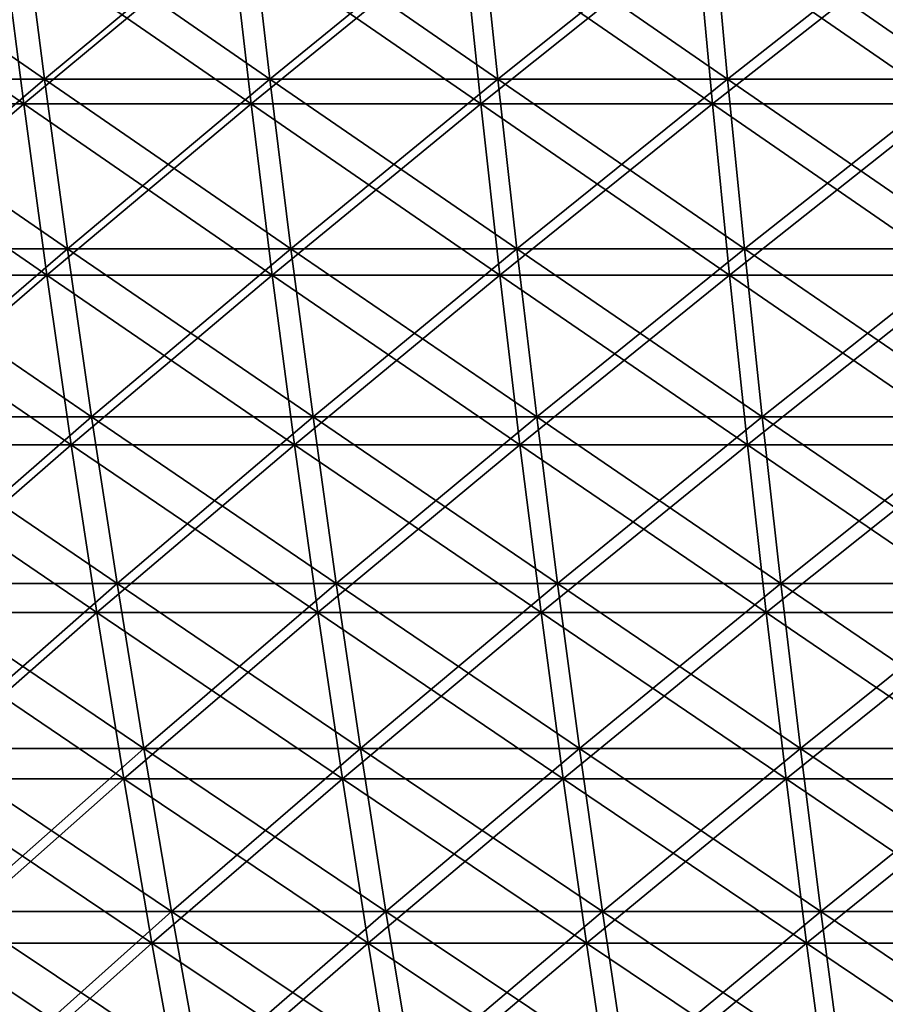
# Model space of a CAD drawing. Header units: millimetres. Extents: x -250 to 250, y -45 to 4150.
# Tile 473 of 656: x -77 to -52, y 4031 to 4061. Entities that reach past the tile are written whole.
import ezdxf

# ---------------------------------------------------------------- set-up
doc = ezdxf.new("R2010")
doc.units = ezdxf.units.MM
doc.header["$LTSCALE"] = 81.481481
for name, color, linetype in [('19', 7, 'CONTINUOUS'), ('20', 7, 'CONTINUOUS'), ('21', 7, 'CONTINUOUS'), ('22', 7, 'CONTINUOUS')]:
    doc.layers.add(name, color=color, linetype=linetype)

msp = doc.modelspace()

# ---------------------------------------------------------------- linework, layer by layer
at = {"layer": '19', "color": 7, "linetype": 'CONTINUOUS'}
for points in [[(-77.299, 4058.312, -219.358), (-84.017, 4058.312, -216.874), (-77.953, 4063.471, -221.215), (-77.299, 4058.312, -219.358)], [(-71.104, 4063.471, -223.511), (-77.299, 4058.312, -219.358), (-77.953, 4063.471, -221.215), (-71.104, 4063.471, -223.511)], [(-70.507, 4058.312, -221.635), (-77.299, 4058.312, -219.358), (-71.104, 4063.471, -223.511), (-70.507, 4058.312, -221.635)], [(-64.187, 4063.471, -225.594), (-70.507, 4058.312, -221.635), (-71.104, 4063.471, -223.511), (-64.187, 4063.471, -225.594)], [(-63.648, 4058.312, -223.701), (-70.507, 4058.312, -221.635), (-64.187, 4063.471, -225.594), (-63.648, 4058.312, -223.701)], [(-57.209, 4063.471, -227.464), (-63.648, 4058.312, -223.701), (-64.187, 4063.471, -225.594), (-57.209, 4063.471, -227.464)], [(-56.729, 4058.312, -225.555), (-63.648, 4058.312, -223.701), (-57.209, 4063.471, -227.464), (-56.729, 4058.312, -225.555)], [(-50.178, 4063.471, -229.118), (-56.729, 4058.312, -225.555), (-57.209, 4063.471, -227.464), (-50.178, 4063.471, -229.118)], [(-49.756, 4058.312, -227.195), (-56.729, 4058.312, -225.555), (-50.178, 4063.471, -229.118), (-49.756, 4058.312, -227.195)], [(-77.299, 4058.312, -219.358), (-83.265, 4053.197, -214.933), (-84.017, 4058.312, -216.874), (-77.299, 4058.312, -219.358)], [(-76.607, 4053.197, -217.395), (-83.265, 4053.197, -214.933), (-77.299, 4058.312, -219.358), (-76.607, 4053.197, -217.395)], [(-70.507, 4058.312, -221.635), (-76.607, 4053.197, -217.395), (-77.299, 4058.312, -219.358), (-70.507, 4058.312, -221.635)], [(-69.876, 4053.197, -219.651), (-76.607, 4053.197, -217.395), (-70.507, 4058.312, -221.635), (-69.876, 4053.197, -219.651)], [(-63.648, 4058.312, -223.701), (-69.876, 4053.197, -219.651), (-70.507, 4058.312, -221.635), (-63.648, 4058.312, -223.701)], [(-63.079, 4053.197, -221.698), (-69.876, 4053.197, -219.651), (-63.648, 4058.312, -223.701), (-63.079, 4053.197, -221.698)], [(-56.729, 4058.312, -225.555), (-63.079, 4053.197, -221.698), (-63.648, 4058.312, -223.701), (-56.729, 4058.312, -225.555)], [(-56.221, 4053.197, -223.536), (-63.079, 4053.197, -221.698), (-56.729, 4058.312, -225.555), (-56.221, 4053.197, -223.536)], [(-49.756, 4058.312, -227.195), (-56.221, 4053.197, -223.536), (-56.729, 4058.312, -225.555), (-49.756, 4058.312, -227.195)], [(-49.311, 4053.197, -225.161), (-56.221, 4053.197, -223.536), (-49.756, 4058.312, -227.195), (-49.311, 4053.197, -225.161)], [(-76.607, 4053.197, -217.395), (-82.473, 4048.129, -212.886), (-83.265, 4053.197, -214.933), (-76.607, 4053.197, -217.395)], [(-75.878, 4048.129, -215.325), (-82.473, 4048.129, -212.886), (-76.607, 4053.197, -217.395), (-75.878, 4048.129, -215.325)], [(-69.876, 4053.197, -219.651), (-75.878, 4048.129, -215.325), (-76.607, 4053.197, -217.395), (-69.876, 4053.197, -219.651)], [(-69.211, 4048.129, -217.559), (-75.878, 4048.129, -215.325), (-69.876, 4053.197, -219.651), (-69.211, 4048.129, -217.559)], [(-63.079, 4053.197, -221.698), (-69.211, 4048.129, -217.559), (-69.876, 4053.197, -219.651), (-63.079, 4053.197, -221.698)], [(-62.478, 4048.129, -219.588), (-69.211, 4048.129, -217.559), (-63.079, 4053.197, -221.698), (-62.478, 4048.129, -219.588)], [(-56.221, 4053.197, -223.536), (-62.478, 4048.129, -219.588), (-63.079, 4053.197, -221.698), (-56.221, 4053.197, -223.536)], [(-55.686, 4048.129, -221.408), (-62.478, 4048.129, -219.588), (-56.221, 4053.197, -223.536), (-55.686, 4048.129, -221.408)], [(-49.311, 4053.197, -225.161), (-55.686, 4048.129, -221.408), (-56.221, 4053.197, -223.536), (-49.311, 4053.197, -225.161)], [(-48.842, 4048.129, -223.017), (-55.686, 4048.129, -221.408), (-49.311, 4053.197, -225.161), (-48.842, 4048.129, -223.017)], [(-75.878, 4048.129, -215.325), (-81.64, 4043.111, -210.736), (-82.473, 4048.129, -212.886), (-75.878, 4048.129, -215.325)], [(-75.111, 4043.111, -213.15), (-81.64, 4043.111, -210.736), (-75.878, 4048.129, -215.325), (-75.111, 4043.111, -213.15)], [(-69.211, 4048.129, -217.559), (-75.111, 4043.111, -213.15), (-75.878, 4048.129, -215.325), (-69.211, 4048.129, -217.559)], [(-68.512, 4043.111, -215.362), (-75.111, 4043.111, -213.15), (-69.211, 4048.129, -217.559), (-68.512, 4043.111, -215.362)], [(-62.478, 4048.129, -219.588), (-68.512, 4043.111, -215.362), (-69.211, 4048.129, -217.559), (-62.478, 4048.129, -219.588)], [(-61.847, 4043.111, -217.37), (-68.512, 4043.111, -215.362), (-62.478, 4048.129, -219.588), (-61.847, 4043.111, -217.37)], [(-55.686, 4048.129, -221.408), (-61.847, 4043.111, -217.37), (-62.478, 4048.129, -219.588), (-55.686, 4048.129, -221.408)], [(-55.124, 4043.111, -219.171), (-61.847, 4043.111, -217.37), (-55.686, 4048.129, -221.408), (-55.124, 4043.111, -219.171)], [(-48.842, 4048.129, -223.017), (-55.124, 4043.111, -219.171), (-55.686, 4048.129, -221.408), (-48.842, 4048.129, -223.017)], [(-48.348, 4043.111, -220.765), (-55.124, 4043.111, -219.171), (-48.842, 4048.129, -223.017), (-48.348, 4043.111, -220.765)], [(-75.111, 4043.111, -213.15), (-80.767, 4038.145, -208.483), (-81.64, 4043.111, -210.736), (-75.111, 4043.111, -213.15)], [(-74.308, 4038.145, -210.871), (-80.767, 4038.145, -208.483), (-75.111, 4043.111, -213.15), (-74.308, 4038.145, -210.871)], [(-68.512, 4043.111, -215.362), (-74.308, 4038.145, -210.871), (-75.111, 4043.111, -213.15), (-68.512, 4043.111, -215.362)], [(-67.779, 4038.145, -213.06), (-74.308, 4038.145, -210.871), (-68.512, 4043.111, -215.362), (-67.779, 4038.145, -213.06)], [(-61.847, 4043.111, -217.37), (-67.779, 4038.145, -213.06), (-68.512, 4043.111, -215.362), (-61.847, 4043.111, -217.37)], [(-61.186, 4038.145, -215.046), (-67.779, 4038.145, -213.06), (-61.847, 4043.111, -217.37), (-61.186, 4038.145, -215.046)], [(-55.124, 4043.111, -219.171), (-61.186, 4038.145, -215.046), (-61.847, 4043.111, -217.37), (-55.124, 4043.111, -219.171)], [(-54.534, 4038.145, -216.828), (-61.186, 4038.145, -215.046), (-55.124, 4043.111, -219.171), (-54.534, 4038.145, -216.828)], [(-48.348, 4043.111, -220.765), (-54.534, 4038.145, -216.828), (-55.124, 4043.111, -219.171), (-48.348, 4043.111, -220.765)], [(-47.831, 4038.145, -218.405), (-54.534, 4038.145, -216.828), (-48.348, 4043.111, -220.765), (-47.831, 4038.145, -218.405)], [(-74.308, 4038.145, -210.871), (-79.854, 4033.233, -206.128), (-80.767, 4038.145, -208.483), (-74.308, 4038.145, -210.871)], [(-73.469, 4033.233, -208.49), (-79.854, 4033.233, -206.128), (-74.308, 4038.145, -210.871), (-73.469, 4033.233, -208.49)], [(-67.779, 4038.145, -213.06), (-73.469, 4033.233, -208.49), (-74.308, 4038.145, -210.871), (-67.779, 4038.145, -213.06)], [(-67.014, 4033.233, -210.653), (-73.469, 4033.233, -208.49), (-67.779, 4038.145, -213.06), (-67.014, 4033.233, -210.653)], [(-61.186, 4038.145, -215.046), (-67.014, 4033.233, -210.653), (-67.779, 4038.145, -213.06), (-61.186, 4038.145, -215.046)], [(-60.495, 4033.233, -212.617), (-67.014, 4033.233, -210.653), (-61.186, 4038.145, -215.046), (-60.495, 4033.233, -212.617)], [(-54.534, 4038.145, -216.828), (-60.495, 4033.233, -212.617), (-61.186, 4038.145, -215.046), (-54.534, 4038.145, -216.828)], [(-53.918, 4033.233, -214.379), (-60.495, 4033.233, -212.617), (-54.534, 4038.145, -216.828), (-53.918, 4033.233, -214.379)], [(-47.831, 4038.145, -218.405), (-53.918, 4033.233, -214.379), (-54.534, 4038.145, -216.828), (-47.831, 4038.145, -218.405)], [(-47.291, 4033.233, -215.938), (-53.918, 4033.233, -214.379), (-47.831, 4038.145, -218.405), (-47.291, 4033.233, -215.938)], [(-73.469, 4033.233, -208.49), (-78.903, 4028.379, -203.673), (-79.854, 4033.233, -206.128), (-73.469, 4033.233, -208.49)], [(-72.594, 4028.379, -206.006), (-78.903, 4028.379, -203.673), (-73.469, 4033.233, -208.49), (-72.594, 4028.379, -206.006)], [(-67.014, 4033.233, -210.653), (-72.594, 4028.379, -206.006), (-73.469, 4033.233, -208.49), (-67.014, 4033.233, -210.653)], [(-66.215, 4028.379, -208.144), (-72.594, 4028.379, -206.006), (-67.014, 4033.233, -210.653), (-66.215, 4028.379, -208.144)], [(-60.495, 4033.233, -212.617), (-66.215, 4028.379, -208.144), (-67.014, 4033.233, -210.653), (-60.495, 4033.233, -212.617)], [(-59.774, 4028.379, -210.084), (-66.215, 4028.379, -208.144), (-60.495, 4033.233, -212.617), (-59.774, 4028.379, -210.084)], [(-53.918, 4033.233, -214.379), (-59.774, 4028.379, -210.084), (-60.495, 4033.233, -212.617), (-53.918, 4033.233, -214.379)], [(-53.276, 4028.379, -211.825), (-59.774, 4028.379, -210.084), (-53.918, 4033.233, -214.379), (-53.276, 4028.379, -211.825)], [(-47.291, 4033.233, -215.938), (-53.276, 4028.379, -211.825), (-53.918, 4033.233, -214.379), (-47.291, 4033.233, -215.938)], [(-46.728, 4028.379, -213.366), (-53.276, 4028.379, -211.825), (-47.291, 4033.233, -215.938), (-46.728, 4028.379, -213.366)]]:
    msp.add_3dface(points, dxfattribs=at)
at = {"layer": '20', "color": 7, "linetype": 'CONTINUOUS'}
for points in [[(-84.017, 4058.312, 216.874), (-77.299, 4058.312, 219.358), (-84.729, 4063.471, 218.71), (-84.017, 4058.312, 216.874)], [(-84.729, 4063.471, 218.71), (-77.299, 4058.312, 219.358), (-77.953, 4063.471, 221.215), (-84.729, 4063.471, 218.71)], [(-77.299, 4058.312, 219.358), (-70.507, 4058.312, 221.635), (-77.953, 4063.471, 221.215), (-77.299, 4058.312, 219.358)], [(-77.953, 4063.471, 221.215), (-70.507, 4058.312, 221.635), (-71.104, 4063.471, 223.511), (-77.953, 4063.471, 221.215)], [(-70.507, 4058.312, 221.635), (-63.648, 4058.312, 223.701), (-71.104, 4063.471, 223.511), (-70.507, 4058.312, 221.635)], [(-71.104, 4063.471, 223.511), (-63.648, 4058.312, 223.701), (-64.187, 4063.471, 225.594), (-71.104, 4063.471, 223.511)], [(-63.648, 4058.312, 223.701), (-56.729, 4058.312, 225.555), (-64.187, 4063.471, 225.594), (-63.648, 4058.312, 223.701)], [(-64.187, 4063.471, 225.594), (-56.729, 4058.312, 225.555), (-57.209, 4063.471, 227.464), (-64.187, 4063.471, 225.594)], [(-56.729, 4058.312, 225.555), (-49.756, 4058.312, 227.195), (-57.209, 4063.471, 227.464), (-56.729, 4058.312, 225.555)], [(-57.209, 4063.471, 227.464), (-49.756, 4058.312, 227.195), (-50.178, 4063.471, 229.118), (-57.209, 4063.471, 227.464)], [(-83.265, 4053.197, 214.933), (-76.607, 4053.197, 217.395), (-84.017, 4058.312, 216.874), (-83.265, 4053.197, 214.933)], [(-84.017, 4058.312, 216.874), (-76.607, 4053.197, 217.395), (-77.299, 4058.312, 219.358), (-84.017, 4058.312, 216.874)], [(-76.607, 4053.197, 217.395), (-69.876, 4053.197, 219.651), (-77.299, 4058.312, 219.358), (-76.607, 4053.197, 217.395)], [(-77.299, 4058.312, 219.358), (-69.876, 4053.197, 219.651), (-70.507, 4058.312, 221.635), (-77.299, 4058.312, 219.358)], [(-69.876, 4053.197, 219.651), (-63.079, 4053.197, 221.698), (-70.507, 4058.312, 221.635), (-69.876, 4053.197, 219.651)], [(-70.507, 4058.312, 221.635), (-63.079, 4053.197, 221.698), (-63.648, 4058.312, 223.701), (-70.507, 4058.312, 221.635)], [(-63.079, 4053.197, 221.698), (-56.221, 4053.197, 223.536), (-63.648, 4058.312, 223.701), (-63.079, 4053.197, 221.698)], [(-63.648, 4058.312, 223.701), (-56.221, 4053.197, 223.536), (-56.729, 4058.312, 225.555), (-63.648, 4058.312, 223.701)], [(-56.221, 4053.197, 223.536), (-49.311, 4053.197, 225.161), (-56.729, 4058.312, 225.555), (-56.221, 4053.197, 223.536)], [(-56.729, 4058.312, 225.555), (-49.311, 4053.197, 225.161), (-49.756, 4058.312, 227.195), (-56.729, 4058.312, 225.555)], [(-82.473, 4048.129, 212.886), (-75.878, 4048.129, 215.325), (-83.265, 4053.197, 214.933), (-82.473, 4048.129, 212.886)], [(-83.265, 4053.197, 214.933), (-75.878, 4048.129, 215.325), (-76.607, 4053.197, 217.395), (-83.265, 4053.197, 214.933)], [(-75.878, 4048.129, 215.325), (-69.211, 4048.129, 217.559), (-76.607, 4053.197, 217.395), (-75.878, 4048.129, 215.325)], [(-76.607, 4053.197, 217.395), (-69.211, 4048.129, 217.559), (-69.876, 4053.197, 219.651), (-76.607, 4053.197, 217.395)], [(-69.211, 4048.129, 217.559), (-62.478, 4048.129, 219.588), (-69.876, 4053.197, 219.651), (-69.211, 4048.129, 217.559)], [(-69.876, 4053.197, 219.651), (-62.478, 4048.129, 219.588), (-63.079, 4053.197, 221.698), (-69.876, 4053.197, 219.651)], [(-62.478, 4048.129, 219.588), (-55.686, 4048.129, 221.408), (-63.079, 4053.197, 221.698), (-62.478, 4048.129, 219.588)], [(-63.079, 4053.197, 221.698), (-55.686, 4048.129, 221.408), (-56.221, 4053.197, 223.536), (-63.079, 4053.197, 221.698)], [(-55.686, 4048.129, 221.408), (-48.842, 4048.129, 223.017), (-56.221, 4053.197, 223.536), (-55.686, 4048.129, 221.408)], [(-56.221, 4053.197, 223.536), (-48.842, 4048.129, 223.017), (-49.311, 4053.197, 225.161), (-56.221, 4053.197, 223.536)], [(-81.64, 4043.111, 210.736), (-75.111, 4043.111, 213.15), (-82.473, 4048.129, 212.886), (-81.64, 4043.111, 210.736)], [(-82.473, 4048.129, 212.886), (-75.111, 4043.111, 213.15), (-75.878, 4048.129, 215.325), (-82.473, 4048.129, 212.886)], [(-75.111, 4043.111, 213.15), (-68.512, 4043.111, 215.362), (-75.878, 4048.129, 215.325), (-75.111, 4043.111, 213.15)], [(-75.878, 4048.129, 215.325), (-68.512, 4043.111, 215.362), (-69.211, 4048.129, 217.559), (-75.878, 4048.129, 215.325)], [(-68.512, 4043.111, 215.362), (-61.847, 4043.111, 217.37), (-69.211, 4048.129, 217.559), (-68.512, 4043.111, 215.362)], [(-69.211, 4048.129, 217.559), (-61.847, 4043.111, 217.37), (-62.478, 4048.129, 219.588), (-69.211, 4048.129, 217.559)], [(-61.847, 4043.111, 217.37), (-55.124, 4043.111, 219.171), (-62.478, 4048.129, 219.588), (-61.847, 4043.111, 217.37)], [(-62.478, 4048.129, 219.588), (-55.124, 4043.111, 219.171), (-55.686, 4048.129, 221.408), (-62.478, 4048.129, 219.588)], [(-55.124, 4043.111, 219.171), (-48.348, 4043.111, 220.765), (-55.686, 4048.129, 221.408), (-55.124, 4043.111, 219.171)], [(-55.686, 4048.129, 221.408), (-48.348, 4043.111, 220.765), (-48.842, 4048.129, 223.017), (-55.686, 4048.129, 221.408)], [(-80.767, 4038.145, 208.483), (-74.308, 4038.145, 210.871), (-81.64, 4043.111, 210.736), (-80.767, 4038.145, 208.483)], [(-81.64, 4043.111, 210.736), (-74.308, 4038.145, 210.871), (-75.111, 4043.111, 213.15), (-81.64, 4043.111, 210.736)], [(-74.308, 4038.145, 210.871), (-67.779, 4038.145, 213.06), (-75.111, 4043.111, 213.15), (-74.308, 4038.145, 210.871)], [(-75.111, 4043.111, 213.15), (-67.779, 4038.145, 213.06), (-68.512, 4043.111, 215.362), (-75.111, 4043.111, 213.15)], [(-67.779, 4038.145, 213.06), (-61.186, 4038.145, 215.046), (-68.512, 4043.111, 215.362), (-67.779, 4038.145, 213.06)], [(-68.512, 4043.111, 215.362), (-61.186, 4038.145, 215.046), (-61.847, 4043.111, 217.37), (-68.512, 4043.111, 215.362)], [(-61.186, 4038.145, 215.046), (-54.534, 4038.145, 216.828), (-61.847, 4043.111, 217.37), (-61.186, 4038.145, 215.046)], [(-61.847, 4043.111, 217.37), (-54.534, 4038.145, 216.828), (-55.124, 4043.111, 219.171), (-61.847, 4043.111, 217.37)], [(-54.534, 4038.145, 216.828), (-47.831, 4038.145, 218.405), (-55.124, 4043.111, 219.171), (-54.534, 4038.145, 216.828)], [(-55.124, 4043.111, 219.171), (-47.831, 4038.145, 218.405), (-48.348, 4043.111, 220.765), (-55.124, 4043.111, 219.171)], [(-79.854, 4033.233, 206.128), (-73.469, 4033.233, 208.49), (-80.767, 4038.145, 208.483), (-79.854, 4033.233, 206.128)], [(-80.767, 4038.145, 208.483), (-73.469, 4033.233, 208.49), (-74.308, 4038.145, 210.871), (-80.767, 4038.145, 208.483)], [(-73.469, 4033.233, 208.49), (-67.014, 4033.233, 210.653), (-74.308, 4038.145, 210.871), (-73.469, 4033.233, 208.49)], [(-74.308, 4038.145, 210.871), (-67.014, 4033.233, 210.653), (-67.779, 4038.145, 213.06), (-74.308, 4038.145, 210.871)], [(-67.014, 4033.233, 210.653), (-60.495, 4033.233, 212.617), (-67.779, 4038.145, 213.06), (-67.014, 4033.233, 210.653)], [(-67.779, 4038.145, 213.06), (-60.495, 4033.233, 212.617), (-61.186, 4038.145, 215.046), (-67.779, 4038.145, 213.06)], [(-60.495, 4033.233, 212.617), (-53.918, 4033.233, 214.379), (-61.186, 4038.145, 215.046), (-60.495, 4033.233, 212.617)], [(-61.186, 4038.145, 215.046), (-53.918, 4033.233, 214.379), (-54.534, 4038.145, 216.828), (-61.186, 4038.145, 215.046)], [(-53.918, 4033.233, 214.379), (-47.291, 4033.233, 215.938), (-54.534, 4038.145, 216.828), (-53.918, 4033.233, 214.379)], [(-54.534, 4038.145, 216.828), (-47.291, 4033.233, 215.938), (-47.831, 4038.145, 218.405), (-54.534, 4038.145, 216.828)], [(-78.903, 4028.379, 203.673), (-72.594, 4028.379, 206.006), (-79.854, 4033.233, 206.128), (-78.903, 4028.379, 203.673)], [(-79.854, 4033.233, 206.128), (-72.594, 4028.379, 206.006), (-73.469, 4033.233, 208.49), (-79.854, 4033.233, 206.128)], [(-72.594, 4028.379, 206.006), (-66.215, 4028.379, 208.144), (-73.469, 4033.233, 208.49), (-72.594, 4028.379, 206.006)], [(-73.469, 4033.233, 208.49), (-66.215, 4028.379, 208.144), (-67.014, 4033.233, 210.653), (-73.469, 4033.233, 208.49)], [(-66.215, 4028.379, 208.144), (-59.774, 4028.379, 210.084), (-67.014, 4033.233, 210.653), (-66.215, 4028.379, 208.144)], [(-67.014, 4033.233, 210.653), (-59.774, 4028.379, 210.084), (-60.495, 4033.233, 212.617), (-67.014, 4033.233, 210.653)], [(-59.774, 4028.379, 210.084), (-53.276, 4028.379, 211.825), (-60.495, 4033.233, 212.617), (-59.774, 4028.379, 210.084)], [(-60.495, 4033.233, 212.617), (-53.276, 4028.379, 211.825), (-53.918, 4033.233, 214.379), (-60.495, 4033.233, 212.617)], [(-53.276, 4028.379, 211.825), (-46.728, 4028.379, 213.366), (-53.918, 4033.233, 214.379), (-53.276, 4028.379, 211.825)], [(-53.918, 4033.233, 214.379), (-46.728, 4028.379, 213.366), (-47.291, 4033.233, 215.938), (-53.918, 4033.233, 214.379)]]:
    msp.add_3dface(points, dxfattribs=at)
at = {"layer": '21', "color": 7, "linetype": 'CONTINUOUS'}
for points in [[(-77.331, 4064.175, 219.449), (-83.347, 4059.057, 215.143), (-84.052, 4064.175, 216.964), (-77.331, 4064.175, 219.449)], [(-76.682, 4059.057, 217.608), (-83.347, 4059.057, 215.143), (-77.331, 4064.175, 219.449), (-76.682, 4059.057, 217.608)], [(-70.536, 4064.175, 221.727), (-76.682, 4059.057, 217.608), (-77.331, 4064.175, 219.449), (-70.536, 4064.175, 221.727)], [(-69.944, 4059.057, 219.866), (-76.682, 4059.057, 217.608), (-70.536, 4064.175, 221.727), (-69.944, 4059.057, 219.866)], [(-63.675, 4064.175, 223.794), (-69.944, 4059.057, 219.866), (-70.536, 4064.175, 221.727), (-63.675, 4064.175, 223.794)], [(-63.14, 4059.057, 221.916), (-69.944, 4059.057, 219.866), (-63.675, 4064.175, 223.794), (-63.14, 4059.057, 221.916)], [(-56.753, 4064.175, 225.648), (-63.14, 4059.057, 221.916), (-63.675, 4064.175, 223.794), (-56.753, 4064.175, 225.648)], [(-56.277, 4059.057, 223.755), (-63.14, 4059.057, 221.916), (-56.753, 4064.175, 225.648), (-56.277, 4059.057, 223.755)], [(-49.777, 4064.175, 227.289), (-56.277, 4059.057, 223.755), (-56.753, 4064.175, 225.648), (-49.777, 4064.175, 227.289)], [(-49.359, 4059.057, 225.382), (-56.277, 4059.057, 223.755), (-49.777, 4064.175, 227.289), (-49.359, 4059.057, 225.382)], [(-76.682, 4059.057, 217.608), (-82.601, 4053.983, 213.218), (-83.347, 4059.057, 215.143), (-76.682, 4059.057, 217.608)], [(-75.996, 4053.983, 215.66), (-82.601, 4053.983, 213.218), (-76.682, 4059.057, 217.608), (-75.996, 4053.983, 215.66)], [(-69.944, 4059.057, 219.866), (-75.996, 4053.983, 215.66), (-76.682, 4059.057, 217.608), (-69.944, 4059.057, 219.866)], [(-69.318, 4053.983, 217.898), (-75.996, 4053.983, 215.66), (-69.944, 4059.057, 219.866), (-69.318, 4053.983, 217.898)], [(-63.14, 4059.057, 221.916), (-69.318, 4053.983, 217.898), (-69.944, 4059.057, 219.866), (-63.14, 4059.057, 221.916)], [(-62.575, 4053.983, 219.93), (-69.318, 4053.983, 217.898), (-63.14, 4059.057, 221.916), (-62.575, 4053.983, 219.93)], [(-56.277, 4059.057, 223.755), (-62.575, 4053.983, 219.93), (-63.14, 4059.057, 221.916), (-56.277, 4059.057, 223.755)], [(-55.773, 4053.983, 221.752), (-62.575, 4053.983, 219.93), (-56.277, 4059.057, 223.755), (-55.773, 4053.983, 221.752)], [(-49.359, 4059.057, 225.382), (-55.773, 4053.983, 221.752), (-56.277, 4059.057, 223.755), (-49.359, 4059.057, 225.382)], [(-48.918, 4053.983, 223.365), (-55.773, 4053.983, 221.752), (-49.359, 4059.057, 225.382), (-48.918, 4053.983, 223.365)], [(-75.996, 4053.983, 215.66), (-81.815, 4048.957, 211.188), (-82.601, 4053.983, 213.218), (-75.996, 4053.983, 215.66)], [(-75.272, 4048.957, 213.608), (-81.815, 4048.957, 211.188), (-75.996, 4053.983, 215.66), (-75.272, 4048.957, 213.608)], [(-69.318, 4053.983, 217.898), (-75.272, 4048.957, 213.608), (-75.996, 4053.983, 215.66), (-69.318, 4053.983, 217.898)], [(-68.659, 4048.957, 215.825), (-75.272, 4048.957, 213.608), (-69.318, 4053.983, 217.898), (-68.659, 4048.957, 215.825)], [(-62.575, 4053.983, 219.93), (-68.659, 4048.957, 215.825), (-69.318, 4053.983, 217.898), (-62.575, 4053.983, 219.93)], [(-61.98, 4048.957, 217.836), (-68.659, 4048.957, 215.825), (-62.575, 4053.983, 219.93), (-61.98, 4048.957, 217.836)], [(-55.773, 4053.983, 221.752), (-61.98, 4048.957, 217.836), (-62.575, 4053.983, 219.93), (-55.773, 4053.983, 221.752)], [(-55.242, 4048.957, 219.642), (-61.98, 4048.957, 217.836), (-55.773, 4053.983, 221.752), (-55.242, 4048.957, 219.642)], [(-48.918, 4053.983, 223.365), (-55.242, 4048.957, 219.642), (-55.773, 4053.983, 221.752), (-48.918, 4053.983, 223.365)], [(-48.452, 4048.957, 221.239), (-55.242, 4048.957, 219.642), (-48.918, 4053.983, 223.365), (-48.452, 4048.957, 221.239)], [(-75.272, 4048.957, 213.608), (-80.989, 4043.979, 209.056), (-81.815, 4048.957, 211.188), (-75.272, 4048.957, 213.608)], [(-74.512, 4043.979, 211.451), (-80.989, 4043.979, 209.056), (-75.272, 4048.957, 213.608), (-74.512, 4043.979, 211.451)], [(-68.659, 4048.957, 215.825), (-74.512, 4043.979, 211.451), (-75.272, 4048.957, 213.608), (-68.659, 4048.957, 215.825)], [(-67.965, 4043.979, 213.645), (-74.512, 4043.979, 211.451), (-68.659, 4048.957, 215.825), (-67.965, 4043.979, 213.645)], [(-61.98, 4048.957, 217.836), (-67.965, 4043.979, 213.645), (-68.659, 4048.957, 215.825), (-61.98, 4048.957, 217.836)], [(-61.354, 4043.979, 215.637), (-67.965, 4043.979, 213.645), (-61.98, 4048.957, 217.836), (-61.354, 4043.979, 215.637)], [(-55.242, 4048.957, 219.642), (-61.354, 4043.979, 215.637), (-61.98, 4048.957, 217.836), (-55.242, 4048.957, 219.642)], [(-54.684, 4043.979, 217.424), (-61.354, 4043.979, 215.637), (-55.242, 4048.957, 219.642), (-54.684, 4043.979, 217.424)], [(-48.452, 4048.957, 221.239), (-54.684, 4043.979, 217.424), (-55.242, 4048.957, 219.642), (-48.452, 4048.957, 221.239)], [(-47.963, 4043.979, 219.005), (-54.684, 4043.979, 217.424), (-48.452, 4048.957, 221.239), (-47.963, 4043.979, 219.005)], [(-74.512, 4043.979, 211.451), (-80.123, 4039.054, 206.822), (-80.989, 4043.979, 209.056), (-74.512, 4043.979, 211.451)], [(-73.716, 4039.054, 209.191), (-80.123, 4039.054, 206.822), (-74.512, 4043.979, 211.451), (-73.716, 4039.054, 209.191)], [(-67.965, 4043.979, 213.645), (-73.716, 4039.054, 209.191), (-74.512, 4043.979, 211.451), (-67.965, 4043.979, 213.645)], [(-67.239, 4039.054, 211.362), (-73.716, 4039.054, 209.191), (-67.965, 4043.979, 213.645), (-67.239, 4039.054, 211.362)], [(-61.354, 4043.979, 215.637), (-67.239, 4039.054, 211.362), (-67.965, 4043.979, 213.645), (-61.354, 4043.979, 215.637)], [(-60.698, 4039.054, 213.332), (-67.239, 4039.054, 211.362), (-61.354, 4043.979, 215.637), (-60.698, 4039.054, 213.332)], [(-54.684, 4043.979, 217.424), (-60.698, 4039.054, 213.332), (-61.354, 4043.979, 215.637), (-54.684, 4043.979, 217.424)], [(-54.1, 4039.054, 215.1), (-60.698, 4039.054, 213.332), (-54.684, 4043.979, 217.424), (-54.1, 4039.054, 215.1)], [(-47.963, 4043.979, 219.005), (-54.1, 4039.054, 215.1), (-54.684, 4043.979, 217.424), (-47.963, 4043.979, 219.005)], [(-47.45, 4039.054, 216.664), (-54.1, 4039.054, 215.1), (-47.963, 4043.979, 219.005), (-47.45, 4039.054, 216.664)], [(-73.716, 4039.054, 209.191), (-79.218, 4034.182, 204.486), (-80.123, 4039.054, 206.822), (-73.716, 4039.054, 209.191)], [(-72.884, 4034.182, 206.829), (-79.218, 4034.182, 204.486), (-73.716, 4039.054, 209.191), (-72.884, 4034.182, 206.829)], [(-67.239, 4039.054, 211.362), (-72.884, 4034.182, 206.829), (-73.716, 4039.054, 209.191), (-67.239, 4039.054, 211.362)], [(-66.48, 4034.182, 208.975), (-72.884, 4034.182, 206.829), (-67.239, 4039.054, 211.362), (-66.48, 4034.182, 208.975)], [(-60.698, 4039.054, 213.332), (-66.48, 4034.182, 208.975), (-67.239, 4039.054, 211.362), (-60.698, 4039.054, 213.332)], [(-60.013, 4034.182, 210.923), (-66.48, 4034.182, 208.975), (-60.698, 4039.054, 213.332), (-60.013, 4034.182, 210.923)], [(-54.1, 4039.054, 215.1), (-60.013, 4034.182, 210.923), (-60.698, 4039.054, 213.332), (-54.1, 4039.054, 215.1)], [(-53.489, 4034.182, 212.671), (-60.013, 4034.182, 210.923), (-54.1, 4039.054, 215.1), (-53.489, 4034.182, 212.671)], [(-47.45, 4039.054, 216.664), (-53.489, 4034.182, 212.671), (-54.1, 4039.054, 215.1), (-47.45, 4039.054, 216.664)], [(-46.914, 4034.182, 214.218), (-53.489, 4034.182, 212.671), (-47.45, 4039.054, 216.664), (-46.914, 4034.182, 214.218)], [(-72.884, 4034.182, 206.829), (-78.275, 4029.367, 202.051), (-79.218, 4034.182, 204.486), (-72.884, 4034.182, 206.829)], [(-72.016, 4029.367, 204.366), (-78.275, 4029.367, 202.051), (-72.884, 4034.182, 206.829), (-72.016, 4029.367, 204.366)], [(-66.48, 4034.182, 208.975), (-72.016, 4029.367, 204.366), (-72.884, 4034.182, 206.829), (-66.48, 4034.182, 208.975)], [(-65.688, 4029.367, 206.487), (-72.016, 4029.367, 204.366), (-66.48, 4034.182, 208.975), (-65.688, 4029.367, 206.487)], [(-60.013, 4034.182, 210.923), (-65.688, 4029.367, 206.487), (-66.48, 4034.182, 208.975), (-60.013, 4034.182, 210.923)], [(-59.298, 4029.367, 208.412), (-65.688, 4029.367, 206.487), (-60.013, 4034.182, 210.923), (-59.298, 4029.367, 208.412)], [(-53.489, 4034.182, 212.671), (-59.298, 4029.367, 208.412), (-60.013, 4034.182, 210.923), (-53.489, 4034.182, 212.671)], [(-52.852, 4029.367, 210.139), (-59.298, 4029.367, 208.412), (-53.489, 4034.182, 212.671), (-52.852, 4029.367, 210.139)], [(-46.914, 4034.182, 214.218), (-52.852, 4029.367, 210.139), (-53.489, 4034.182, 212.671), (-46.914, 4034.182, 214.218)], [(-46.356, 4029.367, 211.667), (-52.852, 4029.367, 210.139), (-46.914, 4034.182, 214.218), (-46.356, 4029.367, 211.667)]]:
    msp.add_3dface(points, dxfattribs=at)
at = {"layer": '22', "color": 7, "linetype": 'CONTINUOUS'}
for points in [[(-83.347, 4059.057, -215.143), (-76.682, 4059.057, -217.608), (-84.052, 4064.175, -216.964), (-83.347, 4059.057, -215.143)], [(-84.052, 4064.175, -216.964), (-76.682, 4059.057, -217.608), (-77.331, 4064.175, -219.449), (-84.052, 4064.175, -216.964)], [(-76.682, 4059.057, -217.608), (-69.944, 4059.057, -219.866), (-77.331, 4064.175, -219.449), (-76.682, 4059.057, -217.608)], [(-77.331, 4064.175, -219.449), (-69.944, 4059.057, -219.866), (-70.536, 4064.175, -221.727), (-77.331, 4064.175, -219.449)], [(-69.944, 4059.057, -219.866), (-63.14, 4059.057, -221.916), (-70.536, 4064.175, -221.727), (-69.944, 4059.057, -219.866)], [(-70.536, 4064.175, -221.727), (-63.14, 4059.057, -221.916), (-63.675, 4064.175, -223.794), (-70.536, 4064.175, -221.727)], [(-63.14, 4059.057, -221.916), (-56.277, 4059.057, -223.755), (-63.675, 4064.175, -223.794), (-63.14, 4059.057, -221.916)], [(-63.675, 4064.175, -223.794), (-56.277, 4059.057, -223.755), (-56.753, 4064.175, -225.648), (-63.675, 4064.175, -223.794)], [(-56.277, 4059.057, -223.755), (-49.359, 4059.057, -225.382), (-56.753, 4064.175, -225.648), (-56.277, 4059.057, -223.755)], [(-56.753, 4064.175, -225.648), (-49.359, 4059.057, -225.382), (-49.777, 4064.175, -227.289), (-56.753, 4064.175, -225.648)], [(-82.601, 4053.983, -213.218), (-75.996, 4053.983, -215.66), (-83.347, 4059.057, -215.143), (-82.601, 4053.983, -213.218)], [(-83.347, 4059.057, -215.143), (-75.996, 4053.983, -215.66), (-76.682, 4059.057, -217.608), (-83.347, 4059.057, -215.143)], [(-75.996, 4053.983, -215.66), (-69.318, 4053.983, -217.898), (-76.682, 4059.057, -217.608), (-75.996, 4053.983, -215.66)], [(-76.682, 4059.057, -217.608), (-69.318, 4053.983, -217.898), (-69.944, 4059.057, -219.866), (-76.682, 4059.057, -217.608)], [(-69.318, 4053.983, -217.898), (-62.575, 4053.983, -219.93), (-69.944, 4059.057, -219.866), (-69.318, 4053.983, -217.898)], [(-69.944, 4059.057, -219.866), (-62.575, 4053.983, -219.93), (-63.14, 4059.057, -221.916), (-69.944, 4059.057, -219.866)], [(-62.575, 4053.983, -219.93), (-55.773, 4053.983, -221.752), (-63.14, 4059.057, -221.916), (-62.575, 4053.983, -219.93)], [(-63.14, 4059.057, -221.916), (-55.773, 4053.983, -221.752), (-56.277, 4059.057, -223.755), (-63.14, 4059.057, -221.916)], [(-55.773, 4053.983, -221.752), (-48.918, 4053.983, -223.365), (-56.277, 4059.057, -223.755), (-55.773, 4053.983, -221.752)], [(-56.277, 4059.057, -223.755), (-48.918, 4053.983, -223.365), (-49.359, 4059.057, -225.382), (-56.277, 4059.057, -223.755)], [(-81.815, 4048.957, -211.188), (-75.272, 4048.957, -213.608), (-82.601, 4053.983, -213.218), (-81.815, 4048.957, -211.188)], [(-82.601, 4053.983, -213.218), (-75.272, 4048.957, -213.608), (-75.996, 4053.983, -215.66), (-82.601, 4053.983, -213.218)], [(-75.272, 4048.957, -213.608), (-68.659, 4048.957, -215.825), (-75.996, 4053.983, -215.66), (-75.272, 4048.957, -213.608)], [(-75.996, 4053.983, -215.66), (-68.659, 4048.957, -215.825), (-69.318, 4053.983, -217.898), (-75.996, 4053.983, -215.66)], [(-68.659, 4048.957, -215.825), (-61.98, 4048.957, -217.836), (-69.318, 4053.983, -217.898), (-68.659, 4048.957, -215.825)], [(-69.318, 4053.983, -217.898), (-61.98, 4048.957, -217.836), (-62.575, 4053.983, -219.93), (-69.318, 4053.983, -217.898)], [(-61.98, 4048.957, -217.836), (-55.242, 4048.957, -219.642), (-62.575, 4053.983, -219.93), (-61.98, 4048.957, -217.836)], [(-62.575, 4053.983, -219.93), (-55.242, 4048.957, -219.642), (-55.773, 4053.983, -221.752), (-62.575, 4053.983, -219.93)], [(-55.242, 4048.957, -219.642), (-48.452, 4048.957, -221.239), (-55.773, 4053.983, -221.752), (-55.242, 4048.957, -219.642)], [(-55.773, 4053.983, -221.752), (-48.452, 4048.957, -221.239), (-48.918, 4053.983, -223.365), (-55.773, 4053.983, -221.752)], [(-80.989, 4043.979, -209.056), (-74.512, 4043.979, -211.451), (-81.815, 4048.957, -211.188), (-80.989, 4043.979, -209.056)], [(-81.815, 4048.957, -211.188), (-74.512, 4043.979, -211.451), (-75.272, 4048.957, -213.608), (-81.815, 4048.957, -211.188)], [(-74.512, 4043.979, -211.451), (-67.965, 4043.979, -213.645), (-75.272, 4048.957, -213.608), (-74.512, 4043.979, -211.451)], [(-75.272, 4048.957, -213.608), (-67.965, 4043.979, -213.645), (-68.659, 4048.957, -215.825), (-75.272, 4048.957, -213.608)], [(-67.965, 4043.979, -213.645), (-61.354, 4043.979, -215.637), (-68.659, 4048.957, -215.825), (-67.965, 4043.979, -213.645)], [(-68.659, 4048.957, -215.825), (-61.354, 4043.979, -215.637), (-61.98, 4048.957, -217.836), (-68.659, 4048.957, -215.825)], [(-61.354, 4043.979, -215.637), (-54.684, 4043.979, -217.424), (-61.98, 4048.957, -217.836), (-61.354, 4043.979, -215.637)], [(-61.98, 4048.957, -217.836), (-54.684, 4043.979, -217.424), (-55.242, 4048.957, -219.642), (-61.98, 4048.957, -217.836)], [(-54.684, 4043.979, -217.424), (-47.963, 4043.979, -219.005), (-55.242, 4048.957, -219.642), (-54.684, 4043.979, -217.424)], [(-55.242, 4048.957, -219.642), (-47.963, 4043.979, -219.005), (-48.452, 4048.957, -221.239), (-55.242, 4048.957, -219.642)], [(-80.123, 4039.054, -206.822), (-73.716, 4039.054, -209.191), (-80.989, 4043.979, -209.056), (-80.123, 4039.054, -206.822)], [(-80.989, 4043.979, -209.056), (-73.716, 4039.054, -209.191), (-74.512, 4043.979, -211.451), (-80.989, 4043.979, -209.056)], [(-73.716, 4039.054, -209.191), (-67.239, 4039.054, -211.362), (-74.512, 4043.979, -211.451), (-73.716, 4039.054, -209.191)], [(-74.512, 4043.979, -211.451), (-67.239, 4039.054, -211.362), (-67.965, 4043.979, -213.645), (-74.512, 4043.979, -211.451)], [(-67.239, 4039.054, -211.362), (-60.698, 4039.054, -213.332), (-67.965, 4043.979, -213.645), (-67.239, 4039.054, -211.362)], [(-67.965, 4043.979, -213.645), (-60.698, 4039.054, -213.332), (-61.354, 4043.979, -215.637), (-67.965, 4043.979, -213.645)], [(-60.698, 4039.054, -213.332), (-54.1, 4039.054, -215.1), (-61.354, 4043.979, -215.637), (-60.698, 4039.054, -213.332)], [(-61.354, 4043.979, -215.637), (-54.1, 4039.054, -215.1), (-54.684, 4043.979, -217.424), (-61.354, 4043.979, -215.637)], [(-54.1, 4039.054, -215.1), (-47.45, 4039.054, -216.664), (-54.684, 4043.979, -217.424), (-54.1, 4039.054, -215.1)], [(-54.684, 4043.979, -217.424), (-47.45, 4039.054, -216.664), (-47.963, 4043.979, -219.005), (-54.684, 4043.979, -217.424)], [(-79.218, 4034.182, -204.486), (-72.884, 4034.182, -206.829), (-80.123, 4039.054, -206.822), (-79.218, 4034.182, -204.486)], [(-80.123, 4039.054, -206.822), (-72.884, 4034.182, -206.829), (-73.716, 4039.054, -209.191), (-80.123, 4039.054, -206.822)], [(-72.884, 4034.182, -206.829), (-66.48, 4034.182, -208.975), (-73.716, 4039.054, -209.191), (-72.884, 4034.182, -206.829)], [(-73.716, 4039.054, -209.191), (-66.48, 4034.182, -208.975), (-67.239, 4039.054, -211.362), (-73.716, 4039.054, -209.191)], [(-66.48, 4034.182, -208.975), (-60.013, 4034.182, -210.923), (-67.239, 4039.054, -211.362), (-66.48, 4034.182, -208.975)], [(-67.239, 4039.054, -211.362), (-60.013, 4034.182, -210.923), (-60.698, 4039.054, -213.332), (-67.239, 4039.054, -211.362)], [(-60.013, 4034.182, -210.923), (-53.489, 4034.182, -212.671), (-60.698, 4039.054, -213.332), (-60.013, 4034.182, -210.923)], [(-60.698, 4039.054, -213.332), (-53.489, 4034.182, -212.671), (-54.1, 4039.054, -215.1), (-60.698, 4039.054, -213.332)], [(-53.489, 4034.182, -212.671), (-46.914, 4034.182, -214.218), (-54.1, 4039.054, -215.1), (-53.489, 4034.182, -212.671)], [(-54.1, 4039.054, -215.1), (-46.914, 4034.182, -214.218), (-47.45, 4039.054, -216.664), (-54.1, 4039.054, -215.1)], [(-78.275, 4029.367, -202.051), (-72.016, 4029.367, -204.366), (-79.218, 4034.182, -204.486), (-78.275, 4029.367, -202.051)], [(-79.218, 4034.182, -204.486), (-72.016, 4029.367, -204.366), (-72.884, 4034.182, -206.829), (-79.218, 4034.182, -204.486)], [(-72.016, 4029.367, -204.366), (-65.688, 4029.367, -206.487), (-72.884, 4034.182, -206.829), (-72.016, 4029.367, -204.366)], [(-72.884, 4034.182, -206.829), (-65.688, 4029.367, -206.487), (-66.48, 4034.182, -208.975), (-72.884, 4034.182, -206.829)], [(-65.688, 4029.367, -206.487), (-59.298, 4029.367, -208.412), (-66.48, 4034.182, -208.975), (-65.688, 4029.367, -206.487)], [(-66.48, 4034.182, -208.975), (-59.298, 4029.367, -208.412), (-60.013, 4034.182, -210.923), (-66.48, 4034.182, -208.975)], [(-59.298, 4029.367, -208.412), (-52.852, 4029.367, -210.139), (-60.013, 4034.182, -210.923), (-59.298, 4029.367, -208.412)], [(-60.013, 4034.182, -210.923), (-52.852, 4029.367, -210.139), (-53.489, 4034.182, -212.671), (-60.013, 4034.182, -210.923)], [(-52.852, 4029.367, -210.139), (-46.356, 4029.367, -211.667), (-53.489, 4034.182, -212.671), (-52.852, 4029.367, -210.139)], [(-53.489, 4034.182, -212.671), (-46.356, 4029.367, -211.667), (-46.914, 4034.182, -214.218), (-53.489, 4034.182, -212.671)]]:
    msp.add_3dface(points, dxfattribs=at)

doc.saveas('drawing.dxf')
